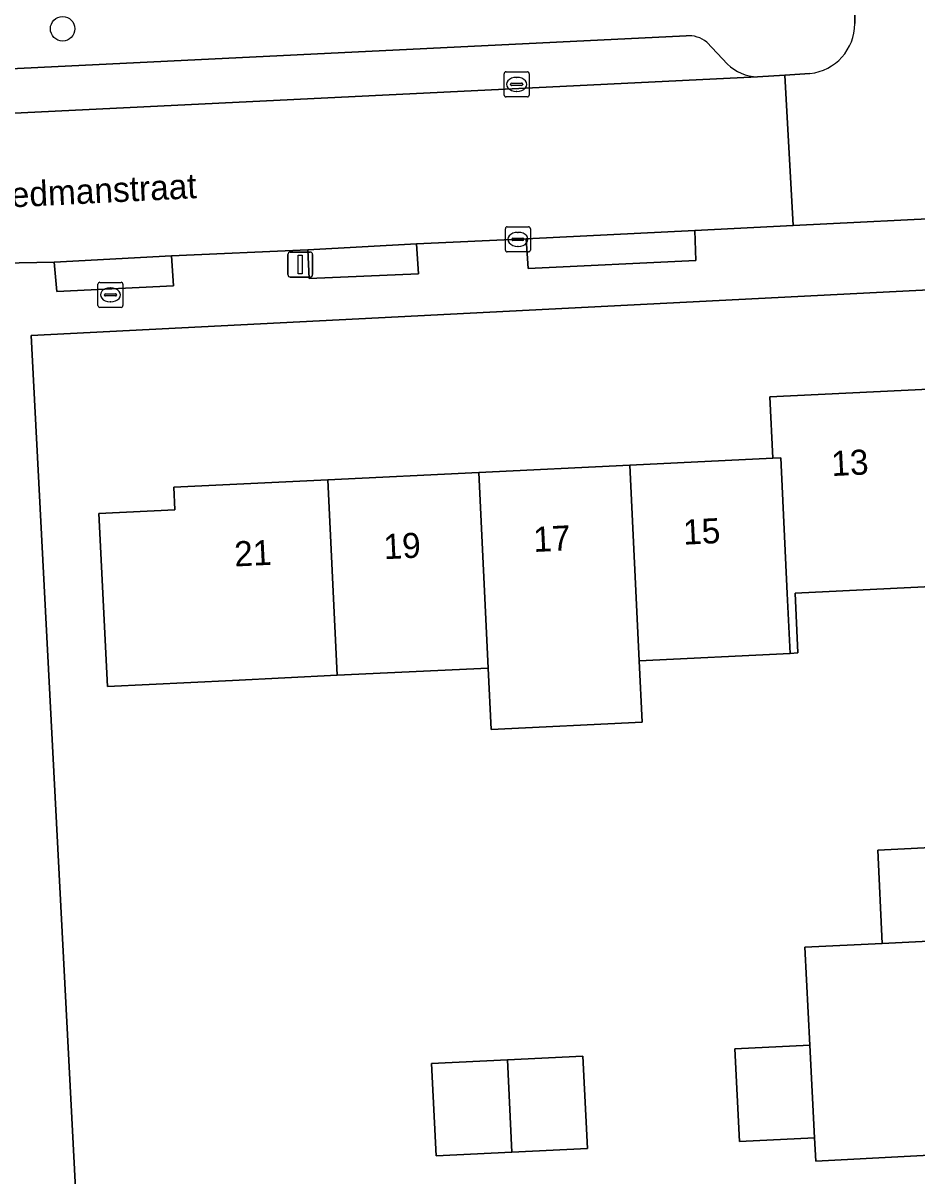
# Model space of a CAD drawing. Extents: x 161084 to 161928, y 385354 to 386522.
# Drawn here: x 161319.79 to 161355.51, y 386264.04 to 386310.08 of the extents above; entities that cross this region are included whole.
import ezdxf

# ---------------------------------------------------------------- set-up
doc = ezdxf.new("R2010")
doc.units = 0
for name, color, linetype in [('IMGEO_Boom', 7, 'Continuous'), ('IMGEO_Brandkraan', 7, 'Continuous'), ('IMGEO_Erf', 7, 'Continuous'), ('IMGEO_Kolk', 7, 'Continuous'), ('IMGEO_Lichtmast', 7, 'Continuous'), ('IMGEO_Openbare_ruimte_label', 7, 'Continuous'), ('IMGEO_Pand', 7, 'Continuous'), ('IMGEO_Pand_nummerreeks', 7, 'Continuous'), ('IMGEO_Parkeervlak_open', 7, 'Continuous'), ('IMGEO_Rijbaan_lokaal_open', 7, 'Continuous'), ('IMGEO_Voetpad_open', 7, 'Continuous')]:
    doc.layers.add(name, color=color, linetype=linetype)

msp = doc.modelspace()

# ---------------------------------------------------------------- linework, layer by layer
at = {"layer": 'IMGEO_Boom'}
msp.add_circle((161321.377, 386309.851), 0.489, dxfattribs=at)
at = {"layer": 'IMGEO_Brandkraan'}
for p, q in [((161322.787, 386298.799), (161322.787, 386299.651)), ((161322.862, 386299.725), (161323.714, 386299.725)), ((161323.275, 386299.505), (161323.3, 386299.505)), ((161323.788, 386299.651), (161323.788, 386298.799)), ((161323.046, 386299.219), (161323.046, 386299.231)), ((161323.484, 386299.182), (161323.086, 386299.182)), ((161323.089, 386299.268), (161323.487, 386299.268)), ((161323.53, 386299.231), (161323.53, 386299.219)), ((161323.714, 386298.725), (161322.862, 386298.725)), ((161323.298, 386298.945), (161323.273, 386298.945))]:
    msp.add_line(p, q, dxfattribs=at)
for points in [[(161322.787, 386298.799), (161322.787, 386299.651)], [(161322.862, 386299.725), (161323.714, 386299.725)], [(161323.788, 386299.651), (161323.788, 386298.799)], [(161323.714, 386298.725), (161322.862, 386298.725)]]:
    msp.add_lwpolyline(points, dxfattribs=at)
for centre, radius, start, end in [((161322.864, 386299.649), 0.0765, 91.552, 178.448), ((161322.864, 386299.649), 0.0765, 91.552, 178.448), ((161323.712, 386299.649), 0.0765, 1.552, 88.448), ((161323.712, 386299.649), 0.0765, 1.552, 88.448), ((161323.086, 386299.228), 0.0403, 85.8775, 175.7526), ((161323.083, 386299.218), 0.0366, 178.938, 274.7102), ((161323.487, 386299.225), 0.043, 264.8664, 352.4533), ((161323.491, 386299.23), 0.0386, 1.7309, 96.639), ((161322.864, 386298.801), 0.0765, 181.552, 268.448), ((161322.864, 386298.801), 0.0765, 181.552, 268.448), ((161323.712, 386298.801), 0.0765, 271.552, 358.448), ((161323.712, 386298.801), 0.0765, 271.552, 358.448)]:
    msp.add_arc(centre, radius, start, end, dxfattribs=at)
for centre, major_axis, ratio, start_param, end_param in [((161323.274, 386299.225), (-0.387, 0.002), 0.722429, 4.712389, 7.853982), ((161323.299, 386299.225), (-0.39, 0.002), 0.717154, 1.570796, 4.712389)]:
    msp.add_ellipse(centre, major_axis=major_axis, ratio=ratio, start_param=start_param, end_param=end_param, dxfattribs=at)
at = {"layer": 'IMGEO_Erf'}
for points in [[(161394.482, 386301.379), (161320.113, 386297.598), (161321.928, 386262.765), (161335.248, 386263.453), (161335.977, 386250), (161336.557, 386239.29), (161362.505, 386240.583)], [(161356.365, 386287.594), (161350.639, 386287.316), (161350.756, 386284.924), (161350.448, 386284.909), (161344.416, 386284.616), (161344.535, 386282.157), (161338.503, 386281.864), (161338.384, 386284.323), (161332.352, 386284.031), (161328.159, 386283.827), (161323.164, 386283.584), (161322.828, 386290.492), (161325.862, 386290.64), (161325.819, 386291.54), (161331.972, 386291.839), (161338.004, 386292.132), (161344.036, 386292.425), (161349.758, 386292.703), (161349.639, 386295.151), (161355.982, 386295.459)], [(161359.286, 386265.037), (161351.465, 386264.624), (161351.417, 386265.561), (161348.419, 386265.416), (161348.239, 386269.118), (161351.237, 386269.264), (161351.027, 386273.17), (161354.123, 386273.322), (161353.942, 386277.055), (161356.871, 386277.198)]]:
    msp.add_lwpolyline(points, dxfattribs=at)
msp.add_lwpolyline([(161339.146, 386268.672), (161342.167, 386268.819), (161342.346, 386265.13), (161339.325, 386264.983), (161336.3, 386264.836), (161336.121, 386268.525)], close=True, dxfattribs=at)
at = {"layer": 'IMGEO_Kolk'}
for p, q in [((161339.017, 386307.206), (161339.017, 386308.058)), ((161339.092, 386308.132), (161339.944, 386308.132)), ((161339.505, 386307.912), (161339.53, 386307.912)), ((161340.018, 386308.058), (161340.018, 386307.206)), ((161339.276, 386307.626), (161339.276, 386307.638)), ((161339.714, 386307.589), (161339.316, 386307.589)), ((161339.319, 386307.675), (161339.717, 386307.675)), ((161339.528, 386307.352), (161339.503, 386307.352)), ((161339.76, 386307.638), (161339.76, 386307.626)), ((161339.944, 386307.132), (161339.092, 386307.132)), ((161339.067, 386301.016), (161339.067, 386301.868)), ((161339.142, 386301.942), (161339.994, 386301.942)), ((161340.068, 386301.868), (161340.068, 386301.016)), ((161339.326, 386301.436), (161339.326, 386301.448)), ((161339.764, 386301.399), (161339.366, 386301.399)), ((161339.369, 386301.485), (161339.767, 386301.485)), ((161339.555, 386301.722), (161339.58, 386301.722)), ((161339.81, 386301.448), (161339.81, 386301.436)), ((161339.994, 386300.942), (161339.142, 386300.942)), ((161339.578, 386301.162), (161339.553, 386301.162))]:
    msp.add_line(p, q, dxfattribs=at)
for points in [[(161339.017, 386307.206), (161339.017, 386308.058)], [(161339.092, 386308.132), (161339.944, 386308.132)], [(161340.018, 386308.058), (161340.018, 386307.206)], [(161339.944, 386307.132), (161339.092, 386307.132)], [(161339.067, 386301.016), (161339.067, 386301.868)], [(161339.142, 386301.942), (161339.994, 386301.942)], [(161340.068, 386301.868), (161340.068, 386301.016)], [(161339.994, 386300.942), (161339.142, 386300.942)]]:
    msp.add_lwpolyline(points, dxfattribs=at)
for centre, radius, start, end in [((161339.094, 386308.056), 0.0765, 91.552, 178.448), ((161339.094, 386308.056), 0.0765, 91.552, 178.448), ((161339.942, 386308.056), 0.0765, 1.552, 88.448), ((161339.942, 386308.056), 0.0765, 1.552, 88.448), ((161339.316, 386307.635), 0.0403, 85.8775, 175.7526), ((161339.313, 386307.625), 0.0366, 178.938, 274.7102), ((161339.717, 386307.632), 0.043, 264.8664, 352.4533), ((161339.721, 386307.637), 0.0386, 1.7309, 96.639), ((161339.094, 386307.208), 0.0765, 181.552, 268.448), ((161339.094, 386307.208), 0.0765, 181.552, 268.448), ((161339.942, 386307.208), 0.0765, 271.552, 358.448), ((161339.942, 386307.208), 0.0765, 271.552, 358.448), ((161339.144, 386301.866), 0.0765, 91.552, 178.448), ((161339.144, 386301.866), 0.0765, 91.552, 178.448), ((161339.992, 386301.866), 0.0765, 1.552, 88.448), ((161339.992, 386301.866), 0.0765, 1.552, 88.448), ((161339.366, 386301.445), 0.0403, 85.8775, 175.7526), ((161339.363, 386301.435), 0.0366, 178.938, 274.7102), ((161339.767, 386301.442), 0.043, 264.8664, 352.4533), ((161339.771, 386301.447), 0.0386, 1.7309, 96.639), ((161339.144, 386301.018), 0.0765, 181.552, 268.448), ((161339.144, 386301.018), 0.0765, 181.552, 268.448), ((161339.992, 386301.018), 0.0765, 271.552, 358.448), ((161339.992, 386301.018), 0.0765, 271.552, 358.448)]:
    msp.add_arc(centre, radius, start, end, dxfattribs=at)
for centre, major_axis, ratio, start_param, end_param in [((161339.504, 386307.632), (-0.387, 0.002), 0.722429, 4.712389, 7.853982), ((161339.529, 386307.632), (-0.39, 0.002), 0.717154, 1.570796, 4.712389), ((161339.554, 386301.442), (-0.387, 0.002), 0.722429, 4.712389, 7.853982), ((161339.579, 386301.442), (-0.39, 0.002), 0.717154, 1.570796, 4.712389)]:
    msp.add_ellipse(centre, major_axis=major_axis, ratio=ratio, start_param=start_param, end_param=end_param, dxfattribs=at)
at = {"layer": 'IMGEO_Lichtmast'}
for p, q in [((161330.474, 386300.935), (161331.264, 386300.935)), ((161331.264, 386300.935), (161330.474, 386300.935)), ((161330.374, 386300.035), (161330.374, 386300.835)), ((161330.374, 386300.835), (161330.374, 386300.035)), ((161331.364, 386300.835), (161331.364, 386300.035)), ((161331.364, 386300.035), (161331.364, 386300.835)), ((161331.264, 386299.935), (161330.474, 386299.935)), ((161330.474, 386299.935), (161331.264, 386299.935))]:
    msp.add_line(p, q, dxfattribs=at)
msp.add_lwpolyline([(161330.794, 386300.81), (161330.944, 386300.81), (161330.944, 386300.06), (161330.794, 386300.06), (161330.794, 386300.81)], dxfattribs=at)
for centre, start, end in [((161330.474, 386300.835), 90, 180), ((161330.474, 386300.835), 90, 180), ((161331.264, 386300.835), 0, 90), ((161331.264, 386300.835), 360, 90), ((161330.474, 386300.035), 180, 270), ((161330.474, 386300.035), 180, 270), ((161331.264, 386300.035), 270, 0), ((161331.264, 386300.035), 270, 0)]:
    msp.add_arc(centre, 0.1, start, end, dxfattribs=at)
at = {"layer": 'IMGEO_Pand'}
for points in [[(161350.069, 386292.72), (161350.332, 386287.298), (161350.448, 386284.909), (161350.756, 386284.924), (161350.639, 386287.316), (161356.365, 386287.594), (161355.982, 386295.459), (161349.639, 386295.151), (161349.758, 386292.703)], [(161349.758, 386292.703), (161344.036, 386292.425), (161344.416, 386284.616), (161350.448, 386284.909), (161350.332, 386287.298), (161350.069, 386292.72)], [(161338.004, 386292.132), (161331.972, 386291.839), (161332.352, 386284.031), (161338.384, 386284.323)], [(161344.036, 386292.425), (161338.004, 386292.132), (161338.384, 386284.323), (161338.503, 386281.864), (161344.535, 386282.157), (161344.416, 386284.616)], [(161331.972, 386291.839), (161325.819, 386291.54), (161325.862, 386290.64), (161322.828, 386290.492), (161323.164, 386283.584), (161328.159, 386283.827), (161332.352, 386284.031)], [(161356.871, 386277.198), (161353.942, 386277.055), (161354.123, 386273.322), (161357.053, 386273.464)], [(161348.239, 386269.118), (161348.419, 386265.416), (161351.417, 386265.561), (161351.237, 386269.264)], [(161339.146, 386268.672), (161336.121, 386268.525), (161336.3, 386264.836), (161339.325, 386264.983)], [(161339.325, 386264.983), (161342.346, 386265.13), (161342.167, 386268.819), (161339.146, 386268.672)]]:
    msp.add_lwpolyline(points, close=True, dxfattribs=at)
at = {"layer": 'IMGEO_Parkeervlak_open'}
for points in [[(161346.288, 386309.572), (161315.185, 386308.051)], [(161347.941, 386308.444), (161347.115, 386309.314)], [(161315.077, 386306.274), (161349.142, 386307.927)]]:
    msp.add_lwpolyline(points, dxfattribs=at)
for centre, radius, start, end in [((161346.376, 386308.4), 1.176, 51.0524, 94.2948), ((161349.207, 386309.732), 1.806, 225.4825, 267.9362)]:
    msp.add_arc(centre, radius, start, end, dxfattribs=at)
at = {"layer": 'IMGEO_Rijbaan_lokaal_open'}
for points in [[(161357.918, 386310.431), (161357.829, 386312.451), (161357.754, 386314.249), (161352.968, 386314.058), (161353.03, 386310.057)], [(161351.237, 386308.063), (161350.231, 386307.996), (161350.559, 386301.992), (161371.543, 386303.037), (161371.275, 386309.027)], [(161317.906, 386300.392), (161318.781, 386300.406), (161318.943, 386300.488), (161321.034, 386300.537), (161325.724, 386300.778), (161331.171, 386301.021), (161335.51, 386301.26), (161339.893, 386301.457), (161346.632, 386301.797), (161350.559, 386301.992), (161350.231, 386307.996), (161349.142, 386307.927), (161315.077, 386306.274)], [(161357.053, 386273.464), (161354.123, 386273.322), (161351.027, 386273.17), (161351.237, 386269.264), (161351.417, 386265.561), (161351.465, 386264.624), (161359.286, 386265.037)]]:
    msp.add_lwpolyline(points, dxfattribs=at)
msp.add_arc((161351.016, 386310.065), 2.014, 276.306, 359.7704, dxfattribs=at)
at = {"layer": 'IMGEO_Voetpad_open'}
for points in [[(161353.03, 386310.057), (161352.968, 386314.058), (161352.936, 386314.758), (161351.169, 386314.803), (161349.273, 386314.728), (161339.795, 386314.245), (161334.114, 386313.955), (161329.592, 386313.714), (161325.287, 386313.505), (161323.331, 386313.403), (161313.851, 386312.911), (161311.63, 386312.796), (161308.169, 386312.616), (161303.658, 386312.389), (161302.33, 386312.321), (161302.41, 386310.98), (161303.158, 386296.5), (161307.225, 386296.71)], [(161315.185, 386308.051), (161346.288, 386309.572)], [(161347.115, 386309.314), (161347.941, 386308.444)], [(161349.142, 386307.927), (161350.231, 386307.996), (161351.237, 386308.063)], [(161399.46, 386304.436), (161394.358, 386304.18), (161371.543, 386303.037), (161350.559, 386301.992), (161346.632, 386301.797), (161346.682, 386300.6), (161339.977, 386300.273), (161339.893, 386301.457), (161335.51, 386301.26), (161335.591, 386300.07), (161331.231, 386299.878), (161331.171, 386301.021), (161325.724, 386300.778), (161325.805, 386299.587), (161321.142, 386299.359), (161321.034, 386300.537), (161318.943, 386300.488), (161318.781, 386300.406), (161317.906, 386300.392)], [(161306.261, 386240.697), (161305.066, 386240.617), (161305.083, 386239.359), (161298.924, 386239.102), (161298.873, 386240.251), (161267.331, 386238.589), (161267.408, 386237.451), (161263.607, 386237.28), (161263.687, 386235.492), (161306.406, 386237.693), (161310.308, 386237.894), (161320.58, 386238.521), (161319.976, 386250), (161319.473, 386259.564), (161322.089, 386259.701), (161321.928, 386262.765), (161320.113, 386297.598), (161394.482, 386301.379)]]:
    msp.add_lwpolyline(points, dxfattribs=at)
for points in [[(161346.632, 386301.797), (161339.893, 386301.457), (161339.977, 386300.273), (161346.682, 386300.6)], [(161335.51, 386301.26), (161331.171, 386301.021), (161331.231, 386299.878), (161335.591, 386300.07)], [(161325.724, 386300.778), (161321.034, 386300.537), (161321.142, 386299.359), (161325.805, 386299.587)]]:
    msp.add_lwpolyline(points, close=True, dxfattribs=at)
for centre, radius, start, end in [((161351.016, 386310.065), 2.014, 276.306, 359.7704), ((161346.376, 386308.4), 1.176, 51.0524, 94.2948), ((161349.207, 386309.732), 1.806, 225.4825, 267.9362)]:
    msp.add_arc(centre, radius, start, end, dxfattribs=at)

# ---------------------------------------------------------------- texts
at = {"layer": 'IMGEO_Openbare_ruimte_label'}
msp.add_text('Generaal Stedmanstraat', height=1, rotation=2.8653, dxfattribs=at).set_placement((161312.199, 386302.36))
at = {"layer": 'IMGEO_Pand_nummerreeks'}
for s, rotation, p in [('13', 2.7809, (161352.111, 386291.987)), ('15', 2.7813, (161346.19, 386289.246)), ('17', 2.7788, (161340.206, 386288.955)), ('21', 2.7813, (161328.258, 386288.375)), ('19', 2.7813, (161334.221, 386288.665))]:
    msp.add_text(s, height=1, rotation=rotation, dxfattribs=at).set_placement(p)

doc.saveas('drawing.dxf')
